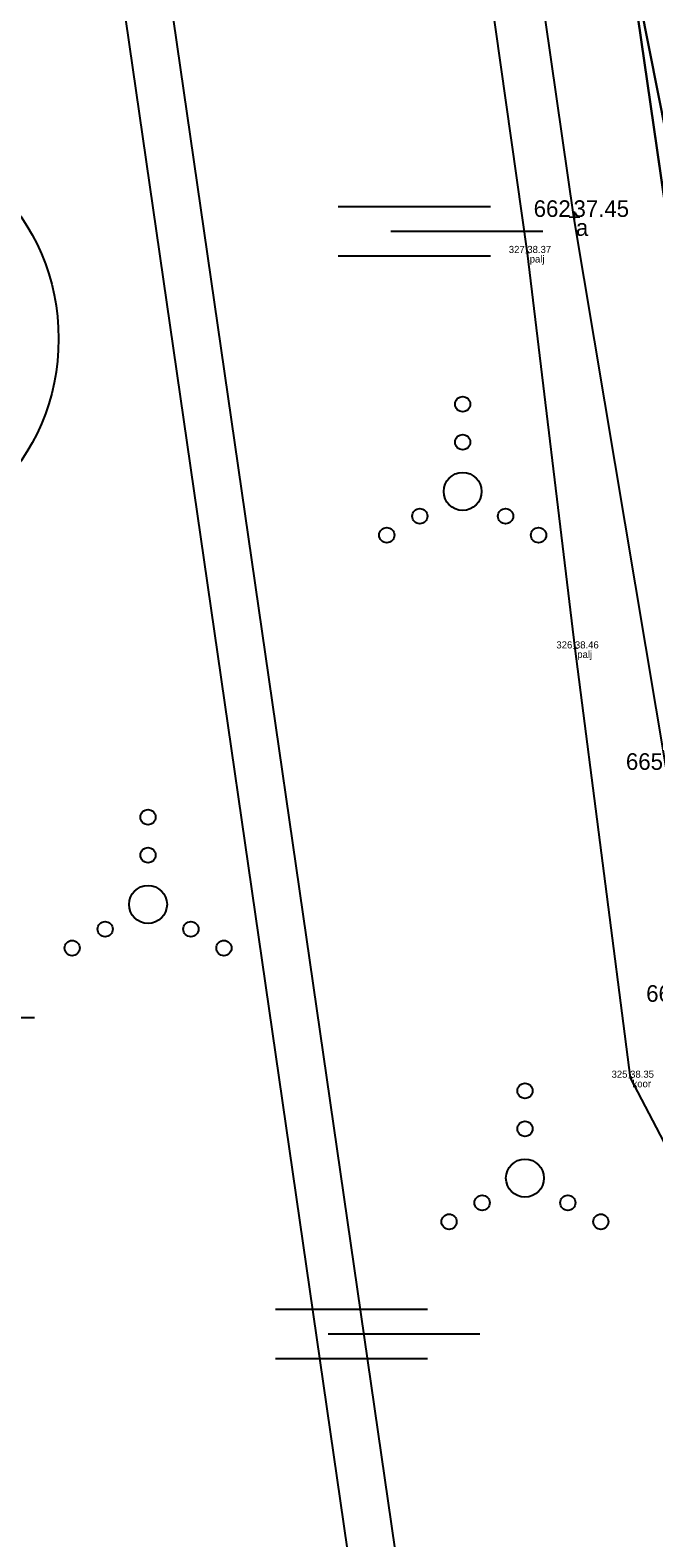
# Model space of a CAD drawing. Extents: x 544674 to 552202, y 6585829 to 6588119.
# Drawn here: x 549950.4 to 549976.7, y 6587237 to 6587300.6 of the extents above; entities that cross this region are included whole.
import ezdxf

# ---------------------------------------------------------------- set-up
doc = ezdxf.new("R2010")
doc.units = 0
for name, color, linetype in [('HALJASTUS', 7, 'Continuous'), ('illumineerimisjooned', 7, 'Continuous'), ('Kaevandatud ala', 7, 'Continuous'), ('kataster', 7, 'Continuous'), ('maardlad', 7, 'Continuous'), ('ME', 7, 'Continuous'), ('MOOTKOOD', 7, 'Continuous'), ('MOOTKORG-EH2000', 7, 'Continuous'), ('MOOTMPUNKT', 7, 'Continuous'), ('MOOTNR', 7, 'Continuous'), ('PIIR', 7, 'Continuous'), ('Plokid orig', 7, 'Continuous'), ('RELJEEF', 7, 'Continuous'), ('TM_taotletav', 7, 'Continuous')]:
    doc.layers.add(name, color=color, linetype=linetype)

# ---------------------------------------------------------------- blocks, each defined once
blk = doc.blocks.new('VQSA')
at = {"layer": 'HALJASTUS'}
for centre, radius in [((0, 2.3), 0.2), ((0, 1.3), 0.2), ((0, 0), 0.5), ((-1.13, -0.65), 0.2), ((1.13, -0.65), 0.2), ((-2, -1.15), 0.2), ((2, -1.15), 0.2)]:
    blk.add_circle(centre, radius, dxfattribs=at)
blk = doc.blocks.new('SOO')
at = {"layer": 'HALJASTUS'}
for p, q in [((-2.19, 0.65), (1.82, 0.65)), ((-0.8, 0), (3.2, 0)), ((-2.19, -0.65), (1.82, -0.65))]:
    blk.add_line(p, q, dxfattribs=at)

msp = doc.modelspace()

# ---------------------------------------------------------------- linework, layer by layer
at = {"layer": 'illumineerimisjooned'}
msp.add_lwpolyline([(550162.574, 6587182.89), (549969.54, 6587210.591), (549955.963, 6587304.306), (549759.7, 6587283.78), (549491.831, 6587284.981), (549348.461, 6587306.603)], dxfattribs=at)
at = {"layer": 'Kaevandatud ala'}
msp.add_lwpolyline([(549970.168, 6587341.982), (549973.634, 6587321.819), (549974.233, 6587311.185), (549978.324, 6587290.502), (549980.452, 6587271.931), (549982.933, 6587258.509), (549984.631, 6587249.307), (549989.632, 6587248.361), (549996.398, 6587249.477), (550005.064, 6587250.054), (550019.697, 6587253.713), (550030.439, 6587255.95), (550035.549, 6587257.272), (550037.715, 6587257.679), (550049.122, 6587260.466), (550052.559, 6587261.555), (550053.336, 6587261.638), (550066.412, 6587264.275), (550076.844, 6587266.661), (550113.288, 6587275.798)], dxfattribs=at)
at = {"layer": 'kataster'}
for points in [[(550180.8, 6587345.43), (550389.72, 6587297.05), (550351.66, 6587143.04), (550161.05, 6587169.32), (550168.3, 6587196.7), (550125.7, 6587276.91), (549983.75, 6587247.55), (549964.78, 6587378.75), (549963.15, 6587426.56), (549994.89, 6587430.61), (549994.68, 6587461.94), (549962.32, 6587471.98), (549960.97, 6587479.02), (550024.32, 6587515.29), (550077.4, 6587541.89), (550209.46, 6587393.46)], [(549964.78, 6587378.75), (549983.75, 6587247.55), (550125.7, 6587276.91), (550168.3, 6587196.7), (550161.05, 6587169.32), (549691.27, 6587233.58), (549333.21, 6587306.88)]]:
    msp.add_lwpolyline(points, close=True, dxfattribs=at)
at = {"layer": 'maardlad'}
msp.add_lwpolyline([(549329.95, 6587327.51), (549333.21, 6587306.88), (549964.78, 6587378.75), (549983.75, 6587247.55), (550125.7, 6587276.91), (550168.3, 6587196.7), (550164.05, 6587180.66), (550354.37, 6587153.99), (550387.23, 6587286.97), (550165.19, 6587338.78), (550197.12, 6587392.29), (550075.03, 6587529.51), (549966.27, 6587470.8), (549962.32, 6587471.98), (549960.97, 6587479.02), (549954.94, 6587516.54), (549657.16, 6587487.56), (549464.02, 6587398.68), (549961.32, 6587453.7), (549963.15, 6587426.56), (549380.16, 6587363.23), (549372.23, 6587345.42), (549350.55, 6587329.67)], close=True, dxfattribs=at)
at = {"layer": 'ME'}
msp.add_lwpolyline([(549384.302, 6587372.543), (549452.481, 6587393.37), (549657.16, 6587487.56), (549954.94, 6587516.54), (549960.97, 6587479.02), (549962.32, 6587471.98), (549966.27, 6587470.8), (550075.03, 6587529.51), (550197.12, 6587392.29), (550165.19, 6587338.78), (550387.23, 6587286.97), (550354.367, 6587153.994), (550164.052, 6587180.657), (550168.3, 6587196.7), (550125.7, 6587276.91), (549983.75, 6587247.55), (549964.78, 6587378.75), (549333.21, 6587306.88), (549329.952, 6587327.509), (549350.55, 6587329.674), (549372.228, 6587345.424), (549384.302, 6587372.543)], dxfattribs=at)
at = {"layer": 'PIIR'}
msp.add_circle((549942.38, 6587287.601), 9.2, dxfattribs=at)
at = {"layer": 'Plokid orig'}
msp.add_lwpolyline([(549384.302, 6587372.543), (549452.481, 6587393.37), (549657.16, 6587487.56), (549954.94, 6587516.54), (549960.97, 6587479.02), (549962.32, 6587471.98), (549966.27, 6587470.8), (550075.03, 6587529.51), (550197.12, 6587392.29), (550165.19, 6587338.78), (550387.23, 6587286.97), (550354.367, 6587153.994), (550164.052, 6587180.657), (550168.3, 6587196.7), (550125.7, 6587276.91), (549983.75, 6587247.55), (549964.78, 6587378.75), (549333.21, 6587306.88), (549329.952, 6587327.509), (549350.55, 6587329.674), (549372.228, 6587345.424), (549384.302, 6587372.543)], dxfattribs=at)
at = {"layer": 'RELJEEF'}
for points in [[(549957.921, 6587375.033), (549963.402, 6587361.381), (549966.302, 6587339.176), (549968.491, 6587324.76), (549971.128, 6587307.787), (549973.286, 6587292.741), (549977.188, 6587269.429), (549978.037, 6587259.65), (549978.71, 6587250.572), (549978.992, 6587246.335), (549982.614, 6587246.245), (549990.919, 6587246.304), (549997.434, 6587246.996), (550009.268, 6587248.539), (550019.839, 6587250.851), (550032.783, 6587253.489), (550037.383, 6587254.738), (550038.958, 6587255.52), (550051.115, 6587258.292), (550053.006, 6587258.871), (550054.269, 6587258.836), (550068.97, 6587262.619), (550077.027, 6587264.734)], [(549831.3, 6587357.698), (549844.461, 6587357.995), (549858.839, 6587359.077), (549875.059, 6587360.946), (549888.724, 6587362.891), (549903.448, 6587364.865), (549921.889, 6587366.662), (549936.074, 6587367.97), (549948.267, 6587366.224), (549960.782, 6587362.314), (549963.105, 6587358.296), (549964.272, 6587343.207), (549966.903, 6587326.859), (549968.857, 6587308.69), (549971.339, 6587291.219), (549973.345, 6587274.547), (549975.673, 6587256.447)], [(549948.267, 6587366.224), (549960.782, 6587362.314), (549963.105, 6587358.296), (549964.272, 6587343.207), (549966.903, 6587326.859), (549968.857, 6587308.69), (549971.339, 6587291.219), (549973.345, 6587274.547), (549975.673, 6587256.447), (549981.034, 6587246.213), (549991.44, 6587244.89), (550006.037, 6587245.884), (550023.702, 6587248.478), (550040.131, 6587252.489), (550059.705, 6587256.222), (550078.128, 6587261.546), (550078.326, 6587267.506), (550080.831, 6587270.214)], [(550113.288, 6587275.798), (550076.844, 6587266.661), (550066.412, 6587264.275), (550053.336, 6587261.638), (550052.559, 6587261.555), (550049.122, 6587260.466), (550037.715, 6587257.679), (550035.549, 6587257.272), (550030.439, 6587255.95), (550019.697, 6587253.713), (550005.064, 6587250.054), (549996.398, 6587249.477), (549989.632, 6587248.361), (549984.631, 6587249.307), (549982.933, 6587258.509), (549980.452, 6587271.931), (549978.324, 6587290.502), (549974.233, 6587311.185), (549973.634, 6587321.819), (549970.168, 6587341.982)]]:
    msp.add_lwpolyline(points, dxfattribs=at)
at = {"layer": 'TM_taotletav'}
msp.add_lwpolyline([(549693.559, 6587512.96), (549937.666, 6587624.137), (549954.94, 6587516.54), (549960.97, 6587479.02), (550024.32, 6587515.29), (550077.4, 6587541.89), (550209.46, 6587393.46), (550180.8, 6587345.43), (550389.72, 6587297.05), (550391.99, 6587335.53), (550478.21, 6587332.87), (550525.6, 6587265.61), (550517.53, 6587232.967), (550493.238, 6587134.698), (550354.367, 6587153.994), (550164.052, 6587180.657), (549967.775, 6587208.824), (549954.259, 6587302.117), (549759.8, 6587281.779)], dxfattribs=at)

# ---------------------------------------------------------------- block references
at = {"layer": 'HALJASTUS', "xscale": 1.6, "yscale": 1.6000000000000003}
for name, p in [('SOO', (549966.87, 6587292.141)), ('VQSA', (549968.614, 6587281.165)), ('VQSA', (549955.35, 6587263.754)), ('SOO', (549945.451, 6587258.982)), ('VQSA', (549971.24, 6587252.216)), ('SOO', (549964.223, 6587245.649))]:
    msp.add_blockref(name, p, dxfattribs=at)

# ---------------------------------------------------------------- texts
at = {"layer": 'MOOTKOOD'}
for s, height, p in [('a', 0.7, (549973.386, 6587291.941)), ('palj', 0.3, (549971.439, 6587290.819)), ('palj', 0.3, (549971.439, 6587290.819)), ('palj', 0.3, (549973.445, 6587274.147)), ('palj', 0.3, (549973.445, 6587274.147)), ('koor', 0.3, (549975.773, 6587256.047)), ('koor', 0.3, (549975.773, 6587256.047))]:
    msp.add_text(s, height=height, dxfattribs=at).set_placement(p)
at = {"layer": 'MOOTKORG-EH2000'}
for s, height, p in [('37.45', 0.7, (549973.286, 6587292.741)), ('38.37', 0.3, (549971.339, 6587291.219)), ('38.46', 0.3, (549973.345, 6587274.547)), ('38.35', 0.3, (549975.673, 6587256.447))]:
    msp.add_text(s, height=height, dxfattribs=at).set_placement(p)
at = {"layer": 'MOOTMPUNKT'}
for height, p in [(0.7, (549973.053, 6587292.391)), (0.3, (549971.239, 6587291.069)), (0.3, (549971.239, 6587291.069)), (0.3, (549973.245, 6587274.397)), (0.3, (549973.245, 6587274.397)), (0.3, (549975.573, 6587256.297)), (0.3, (549975.573, 6587256.297))]:
    msp.add_text('+', height=height, dxfattribs=at).set_placement(p)
at = {"layer": 'MOOTNR'}
for s, height, p in [('662', 0.7, (549971.607, 6587292.741)), ('327', 0.3, (549970.559, 6587291.219)), ('327', 0.3, (549970.559, 6587291.219)), ('326', 0.3, (549972.565, 6587274.547)), ('326', 0.3, (549972.565, 6587274.547)), ('665', 0.7, (549975.496, 6587269.429)), ('666', 0.7, (549976.35, 6587259.65)), ('325', 0.3, (549974.891, 6587256.447)), ('325', 0.3, (549974.891, 6587256.447))]:
    msp.add_text(s, height=height, dxfattribs=at).set_placement(p)

doc.saveas('drawing.dxf')
